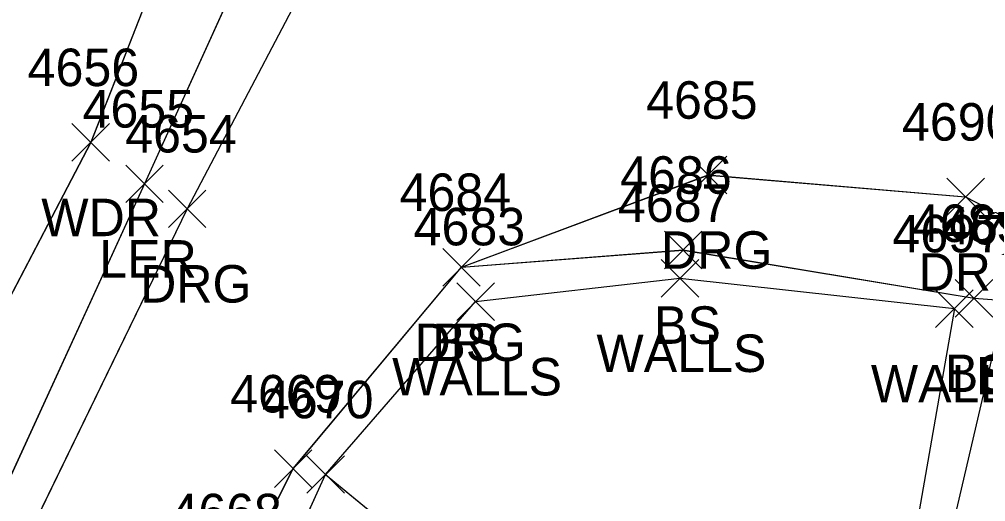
# Model space of a CAD drawing. Extents: x 1554668 to 1563881, y 831386 to 834374.
# Drawn here: x 1562350.6 to 1562402.2, y 833628.5 to 833654.2 of the extents above; entities that cross this region are included whole.
import ezdxf

# ---------------------------------------------------------------- set-up
doc = ezdxf.new("R2010")
doc.units = 0
for name, color, linetype in [('L_A', 7, 'Continuous'), ('L_I', 7, 'Continuous'), ('L_TIC', 7, 'Continuous'), ('LARO', 7, 'Continuous'), ('LAWA', 7, 'Continuous'), ('LELB', 7, 'Continuous'), ('LWS', 7, 'Continuous'), ('R_A', 7, 'Continuous'), ('R_I', 7, 'Continuous'), ('R_TIC', 7, 'Continuous'), ('RDG', 7, 'Continuous')]:
    doc.layers.add(name, color=color, linetype=linetype)

msp = doc.modelspace()

# ---------------------------------------------------------------- linework, layer by layer
at = {"layer": 'L_TIC'}
for points in [[(1562353.404, 833646.684), (1562355.404, 833648.684)], [(1562355.404, 833646.684), (1562353.404, 833648.684)], [(1562356.279, 833644.473), (1562358.279, 833646.473)], [(1562358.279, 833644.473), (1562356.279, 833646.473)], [(1562385.021, 833640.944), (1562387.021, 833642.944)], [(1562387.021, 833640.944), (1562385.021, 833642.944)], [(1562373.194, 833640.027), (1562375.194, 833642.027)], [(1562375.194, 833640.027), (1562373.194, 833642.027)], [(1562384.845, 833639.441), (1562386.845, 833641.441)], [(1562386.845, 833639.441), (1562384.845, 833641.441)], [(1562400.538, 833638.374), (1562402.538, 833640.374)], [(1562402.538, 833638.374), (1562400.538, 833640.374)], [(1562373.943, 833638.194), (1562375.943, 833640.194)], [(1562375.943, 833638.194), (1562373.943, 833640.194)], [(1562399.489, 833637.822), (1562401.489, 833639.822)], [(1562401.489, 833637.822), (1562399.489, 833639.822)], [(1562365.938, 833628.975), (1562367.938, 833630.975)], [(1562367.938, 833628.975), (1562365.938, 833630.975)], [(1562365.938, 833628.975), (1562367.938, 833630.975)], [(1562367.938, 833628.975), (1562365.938, 833630.975)]]:
    msp.add_lwpolyline(points, dxfattribs=at)
at = {"layer": 'LARO'}
for points in [[(1562419.963, 833860.015), (1562412.178, 833852.42), (1562411.639, 833841.014), (1562407.378, 833810.012), (1562403.673, 833784.437), (1562400.568, 833759.003), (1562399.074, 833758.901), (1562395.998, 833760.121), (1562387.534, 833736.965), (1562384.152, 833724.079), (1562381.399, 833714.569), (1562372.959, 833681.502), (1562364.479, 833661.333), (1562357.279, 833645.473), (1562345.403, 833619.618), (1562327.126, 833615.39), (1562315.305, 833599.808)], [(1562419.966, 833860.023), (1562412.181, 833852.429), (1562411.638, 833841.024), (1562407.377, 833810.024), (1562403.672, 833784.446), (1562400.567, 833759.011), (1562399.073, 833758.91), (1562395.997, 833760.128), (1562387.531, 833736.972), (1562384.152, 833724.088), (1562381.4, 833714.581), (1562372.955, 833681.511), (1562364.484, 833661.338), (1562357.283, 833645.478), (1562345.401, 833619.623), (1562327.128, 833615.397), (1562315.31, 833599.816)], [(1562419.966, 833860.023), (1562412.181, 833852.429), (1562411.638, 833841.024), (1562407.377, 833810.024), (1562403.672, 833784.446), (1562400.567, 833759.011), (1562399.073, 833758.91), (1562395.997, 833760.128), (1562387.531, 833736.972), (1562384.152, 833724.088), (1562381.4, 833714.581), (1562372.955, 833681.511), (1562364.484, 833661.338), (1562357.283, 833645.478), (1562345.401, 833619.623), (1562327.128, 833615.397), (1562315.31, 833599.816)], [(1562419.966, 833860.023), (1562412.181, 833852.429), (1562411.638, 833841.024), (1562407.377, 833810.024), (1562403.672, 833784.446), (1562400.567, 833759.011), (1562399.073, 833758.91), (1562395.997, 833760.128), (1562387.531, 833736.972), (1562384.152, 833724.088), (1562381.4, 833714.581), (1562372.955, 833681.511), (1562364.484, 833661.338), (1562357.283, 833645.478), (1562345.401, 833619.623), (1562327.128, 833615.397), (1562315.31, 833599.816)]]:
    msp.add_lwpolyline(points, dxfattribs=at)
at = {"layer": 'LAWA'}
for points in [[(1562398.461, 833785.078), (1562394.034, 833759.91), (1562383.876, 833740.585), (1562381.395, 833725.552), (1562376.032, 833717.135), (1562369.359, 833681.7), (1562360.051, 833662.081), (1562354.404, 833647.69), (1562341.532, 833623.084), (1562327.128, 833615.397), (1562309.811, 833601.771), (1562303.406, 833585.441), (1562295, 833566.926), (1562282.99, 833569.224), (1562258.462, 833574.404), (1562235.315, 833564.43), (1562206.356, 833591.956), (1562187.701, 833608.889), (1562169.976, 833631.763), (1562152.313, 833646.345)], [(1562398.461, 833785.078), (1562394.034, 833759.91), (1562383.876, 833740.585), (1562381.395, 833725.552), (1562376.032, 833717.135), (1562369.359, 833681.7), (1562360.051, 833662.081), (1562354.404, 833647.69), (1562341.532, 833623.084), (1562327.128, 833615.397), (1562309.811, 833601.771), (1562303.406, 833585.441), (1562295, 833566.926), (1562282.99, 833569.224), (1562258.462, 833574.404), (1562235.315, 833564.43), (1562206.356, 833591.956), (1562187.701, 833608.889), (1562169.976, 833631.763), (1562152.313, 833646.345)], [(1562398.461, 833785.078), (1562394.034, 833759.91), (1562383.876, 833740.585), (1562381.395, 833725.552), (1562376.032, 833717.135), (1562369.359, 833681.7), (1562360.051, 833662.081), (1562354.404, 833647.69), (1562341.532, 833623.084), (1562327.128, 833615.397), (1562309.811, 833601.771), (1562303.406, 833585.441), (1562295, 833566.926), (1562282.99, 833569.224), (1562258.462, 833574.404), (1562235.315, 833564.43), (1562206.356, 833591.956), (1562187.701, 833608.889), (1562169.976, 833631.763), (1562152.313, 833646.345)], [(1562398.463, 833785.065), (1562394.036, 833759.898), (1562383.873, 833740.575), (1562381.394, 833725.541), (1562376.031, 833717.123), (1562369.361, 833681.693), (1562360.052, 833662.075), (1562354.404, 833647.684), (1562341.531, 833623.078), (1562327.126, 833615.39), (1562309.814, 833601.766), (1562303.408, 833585.433), (1562295.003, 833566.918), (1562282.997, 833569.215), (1562258.461, 833574.396), (1562235.314, 833564.422), (1562206.36, 833591.955), (1562187.705, 833608.884), (1562169.979, 833631.76), (1562152.317, 833646.34)]]:
    msp.add_lwpolyline(points, dxfattribs=at)
at = {"layer": 'LELB'}
for points in [[(1562374.194, 833641.027), (1562386.021, 833641.944), (1562401.538, 833639.374), (1562403.2, 833639.246), (1562395.404, 833605.874), (1562395.158, 833602.395), (1562393.279, 833592.232), (1562390.309, 833593.484)], [(1562374.197, 833641.033), (1562386.022, 833641.95), (1562401.541, 833639.38), (1562403.197, 833639.252), (1562395.408, 833605.882), (1562395.155, 833602.399), (1562393.279, 833592.238), (1562390.31, 833593.491)], [(1562374.197, 833641.033), (1562386.022, 833641.95), (1562401.541, 833639.38), (1562403.197, 833639.252), (1562395.408, 833605.882), (1562395.155, 833602.399), (1562393.279, 833592.238), (1562390.31, 833593.491)], [(1562374.197, 833641.033), (1562386.022, 833641.95), (1562401.541, 833639.38), (1562403.197, 833639.252), (1562395.408, 833605.882), (1562395.155, 833602.399), (1562393.279, 833592.238), (1562390.31, 833593.491)], [(1562366.938, 833629.975), (1562378.504, 833620.474), (1562382.248, 833615.581), (1562388.273, 833607.66), (1562394.749, 833605.96)], [(1562366.94, 833629.981), (1562378.508, 833620.482), (1562382.249, 833615.587), (1562388.277, 833607.668), (1562394.748, 833605.965)], [(1562366.94, 833629.981), (1562378.508, 833620.482), (1562382.249, 833615.587), (1562388.277, 833607.668), (1562394.748, 833605.965)], [(1562366.94, 833629.981), (1562378.508, 833620.482), (1562382.249, 833615.587), (1562388.277, 833607.668), (1562394.748, 833605.965)]]:
    msp.add_lwpolyline(points, dxfattribs=at)
at = {"layer": 'LWS'}
for points in [[(1562358.184, 833611.091), (1562363.791, 833623.06), (1562366.94, 833629.981), (1562374.943, 833639.2), (1562385.844, 833640.447), (1562400.491, 833638.829), (1562394.748, 833605.965), (1562394.368, 833602.99), (1562392.247, 833593.665)], [(1562358.184, 833611.091), (1562363.791, 833623.06), (1562366.94, 833629.981), (1562374.943, 833639.2), (1562385.844, 833640.447), (1562400.491, 833638.829), (1562394.748, 833605.965), (1562394.368, 833602.99), (1562392.247, 833593.665)], [(1562358.184, 833611.091), (1562363.791, 833623.06), (1562366.94, 833629.981), (1562374.943, 833639.2), (1562385.844, 833640.447), (1562400.491, 833638.829), (1562394.748, 833605.965), (1562394.368, 833602.99), (1562392.247, 833593.665)], [(1562358.184, 833611.085), (1562363.791, 833623.054), (1562366.938, 833629.975), (1562374.943, 833639.194), (1562385.845, 833640.441), (1562400.489, 833638.822), (1562394.749, 833605.96), (1562394.369, 833602.985), (1562392.243, 833593.656)]]:
    msp.add_lwpolyline(points, dxfattribs=at)
at = {"layer": 'R_TIC'}
for points in [[(1562386.347, 833644.944), (1562388.347, 833646.944)], [(1562388.347, 833644.944), (1562386.347, 833646.944)], [(1562400.088, 833643.778), (1562402.088, 833645.778)], [(1562402.088, 833643.778), (1562400.088, 833645.778)], [(1562358.553, 833643.144), (1562360.553, 833645.144)], [(1562360.553, 833643.144), (1562358.553, 833645.144)], [(1562373.194, 833640.027), (1562375.194, 833642.027)], [(1562375.194, 833640.027), (1562373.194, 833642.027)], [(1562364.204, 833629.284), (1562366.204, 833631.284)], [(1562366.204, 833629.284), (1562364.204, 833631.284)]]:
    msp.add_lwpolyline(points, dxfattribs=at)
at = {"layer": 'RDG'}
for points in [[(1562381.354, 833679.415), (1562367.857, 833659.939), (1562359.558, 833644.15), (1562346.858, 833618.067), (1562334.587, 833609.74), (1562319.739, 833600.672), (1562317.071, 833587.985), (1562320.562, 833581.259), (1562336.604, 833576.033)], [(1562381.354, 833679.415), (1562367.857, 833659.939), (1562359.558, 833644.15), (1562346.858, 833618.067), (1562334.587, 833609.74), (1562319.739, 833600.672), (1562317.071, 833587.985), (1562320.562, 833581.259), (1562336.604, 833576.033)], [(1562381.354, 833679.415), (1562367.857, 833659.939), (1562359.558, 833644.15), (1562346.858, 833618.067), (1562334.587, 833609.74), (1562319.739, 833600.672), (1562317.071, 833587.985), (1562320.562, 833581.259), (1562336.604, 833576.033)], [(1562381.35, 833679.41), (1562367.857, 833659.933), (1562359.553, 833644.144), (1562346.856, 833618.06), (1562334.586, 833609.734), (1562319.737, 833600.665), (1562317.073, 833587.974), (1562320.564, 833581.253), (1562336.607, 833576.026)], [(1562357.514, 833611.155), (1562362.008, 833623.954), (1562365.206, 833630.29), (1562374.197, 833641.033), (1562387.351, 833645.95), (1562401.088, 833644.784), (1562407.069, 833641.687)], [(1562357.514, 833611.155), (1562362.008, 833623.954), (1562365.206, 833630.29), (1562374.197, 833641.033), (1562387.351, 833645.95), (1562401.088, 833644.784), (1562407.069, 833641.687)], [(1562357.514, 833611.155), (1562362.008, 833623.954), (1562365.206, 833630.29), (1562374.197, 833641.033), (1562387.351, 833645.95), (1562401.088, 833644.784), (1562407.069, 833641.687)], [(1562357.516, 833611.149), (1562362.01, 833623.949), (1562365.204, 833630.284), (1562374.194, 833641.027), (1562387.347, 833645.944), (1562401.088, 833644.778), (1562407.067, 833641.681)]]:
    msp.add_lwpolyline(points, dxfattribs=at)

# ---------------------------------------------------------------- texts
at = {"layer": 'L_A'}
for s, p in [('WDR', (1562351.766, 833642.684)), ('LER', (1562354.861, 833640.473)), ('BS', (1562384.462, 833636.944)), ('BS', (1562372.635, 833636.027)), ('WALLS', (1562381.388, 833635.441)), ('WALLS', (1562370.486, 833634.194)), ('BS', (1562399.979, 833634.374)), ('BS', (1562401.641, 833634.246)), ('WALLS', (1562396.032, 833633.822))]:
    msp.add_text(s, height=2, dxfattribs=at).set_placement(p)
at = {"layer": 'L_I'}
for s, p in [('4656', (1562351.041, 833650.684)), ('4655', (1562353.972, 833648.473)), ('4686', (1562382.659, 833644.944)), ('4684', (1562370.887, 833644.027)), ('4687', (1562382.538, 833643.441)), ('4683', (1562371.636, 833642.194)), ('4689', (1562398.223, 833642.374)), ('4696', (1562399.838, 833642.246)), ('4697', (1562397.182, 833641.822)), ('4670', (1562363.544, 833632.975)), ('4670', (1562363.544, 833632.975))]:
    msp.add_text(s, height=2, dxfattribs=at).set_placement(p)
at = {"layer": 'R_A'}
for p in [(1562384.835, 833640.944), (1562398.576, 833639.778), (1562357.041, 833639.144), (1562371.682, 833636.027)]:
    msp.add_text('DRG', height=2, dxfattribs=at).set_placement(p)
at = {"layer": 'R_I'}
for s, p in [('4685', (1562384.04, 833648.944)), ('4690', (1562397.694, 833647.778)), ('4654', (1562356.246, 833647.144)), ('4684', (1562370.887, 833644.027)), ('4669', (1562361.842, 833633.284)), ('4668', (1562358.655, 833626.949))]:
    msp.add_text(s, height=2, dxfattribs=at).set_placement(p)

doc.saveas('drawing.dxf')
